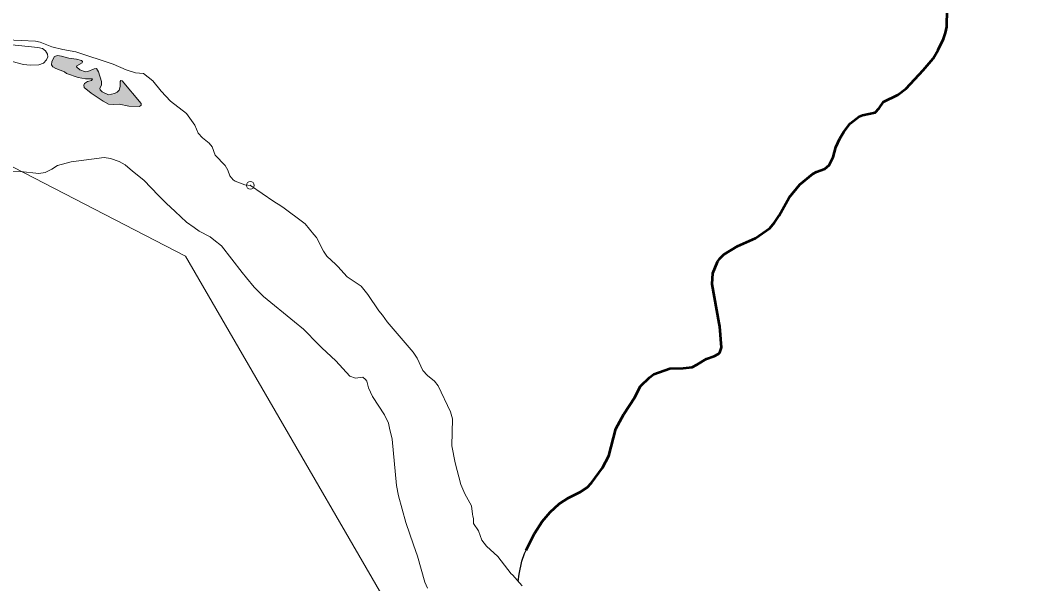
# Model space of a CAD drawing. Extents: x 553962 to 842807, y 8883888 to 9032388.
# Drawn here: x 810401 to 811711, y 9011979 to 9012702 of the extents above; entities that cross this region are included whole.
import ezdxf

# ---------------------------------------------------------------- set-up
doc = ezdxf.new("R2010")
doc.units = 0
doc.header["$LTSCALE"] = 20
doc.header["$PDMODE"] = 32
doc.header["$PDSIZE"] = 10
for name, color, linetype, lineweight in [('23', 7, 'Continuous', 13), ('24', 7, 'Continuous', 25), ('25', 7, 'Continuous', 13), ('8', 7, 'Continuous', 13)]:
    doc.layers.add(name, color=color, linetype=linetype, lineweight=lineweight)
doc.layers.add('49', color=7, linetype='Continuous')

msp = doc.modelspace()

# ---------------------------------------------------------------- hatches: boundary and pattern name
at = {"layer": '25'}
msp.add_hatch(color=256, dxfattribs=at).paths.add_polyline_path([(810522.01, 9012608.08), (810514.05, 9012606.21), (810506.01, 9012610.09), (810503.52, 9012612.63), (810502.92, 9012614.79), (810505.04, 9012618.72), (810504.94, 9012623.48), (810501.2, 9012635.87), (810498.72, 9012639.83), (810495.64, 9012639.52), (810487.5, 9012635.99), (810484.46, 9012635.92), (810477.4, 9012638.14), (810472.84, 9012642.1), (810473.34, 9012643.24), (810480.38, 9012647.2), (810480.87, 9012649.04), (810479.3, 9012650.24), (810473.15, 9012652.04), (810463.32, 9012653.09), (810453.96, 9012655.97), (810448.78, 9012656.75), (810444.82, 9012655.24), (810441.32, 9012649.03), (810441.08, 9012644.78), (810442.78, 9012642.35), (810446.31, 9012640.09), (810457.42, 9012635.59), (810460.32, 9012633.5), (810475.36, 9012628.28), (810484.39, 9012626.86), (810493.42, 9012626.92), (810492.23, 9012624.8), (810487.11, 9012623.28), (810483.39, 9012620.71), (810482.55, 9012618.77), (810482.95, 9012615.46), (810491.9, 9012608.25), (810507.29, 9012598.1), (810514.25, 9012594.39), (810521.09, 9012593.7), (810527.74, 9012594.34), (810540.24, 9012591.8), (810553.96, 9012591.41), (810556.1, 9012593.08), (810556.12, 9012595.13), (810531.72, 9012624.38), (810530.07, 9012624.55), (810528.96, 9012623.14), (810529.28, 9012617.11), (810527.94, 9012612.37), (810525.42, 9012609.66)])

# ---------------------------------------------------------------- linework, layer by layer
at = {"layer": '23'}
for points in [[(810559.2, 9012633.67), (810548.64, 9012634.54), (810536.98, 9012638.31), (810519.99, 9012645.47), (810472.38, 9012661.21), (810455.66, 9012664.28), (810441.26, 9012668), (810426.39, 9012673.86), (810420.33, 9012675.24), (810383.77, 9012677)], [(810386.29, 9012670.65), (810423.22, 9012666.86), (810429.21, 9012665.55), (810433.24, 9012662.9), (810435.68, 9012658.52), (810436.04, 9012654.8), (810434.6, 9012651.34), (810430.55, 9012646.66), (810424.54, 9012644.72), (810413.74, 9012644.45), (810405.18, 9012645.2), (810390.36, 9012649.06)], [(810624.91, 9012567.3), (810614.38, 9012582.03), (810593.85, 9012598.28), (810581.65, 9012610.77), (810571.11, 9012623.98), (810559.2, 9012633.67)], [(810663.88, 9012515.54), (810651.08, 9012528.74), (810647.47, 9012539.36), (810643.43, 9012544.17), (810634.92, 9012551.04), (810629.23, 9012556.8), (810624.91, 9012567.3)], [(810696.34, 9012489.92), (810689.1, 9012490.7), (810676.97, 9012495.2), (810674.34, 9012496.89), (810670.14, 9012502.25), (810667.47, 9012509.59), (810663.88, 9012515.54)], [(810735.53, 9012463.52), (810726.57, 9012469.11), (810696.34, 9012489.92)], [(810763.45, 9012442.94), (810739.92, 9012460.79), (810735.53, 9012463.52)], [(810778.02, 9012426.85), (810766.79, 9012440.4), (810763.45, 9012442.94)], [(810805.91, 9012388.49), (810794.66, 9012399.04), (810790.08, 9012405.66), (810781.27, 9012422.92), (810778.02, 9012426.85)], [(810866.05, 9012323.19), (810861.49, 9012328.92), (810847.16, 9012349.92), (810838.53, 9012360.37), (810820.73, 9012372.36), (810808.66, 9012385.91), (810805.91, 9012388.49)], [(810982.13, 9012065.4), (810981.54, 9012067.59), (810980.28, 9012078.62), (810971.74, 9012093.8), (810966.64, 9012105.8), (810959.18, 9012133.57), (810955.07, 9012155.69), (810955.85, 9012190.4), (810953.12, 9012199.04), (810937.66, 9012232.48), (810932.6, 9012238.68), (810923.84, 9012245.97), (810917.77, 9012252.44), (810910.55, 9012268.16), (810905.42, 9012276), (810872.04, 9012314.8), (810866.05, 9012323.19)], [(811045.29, 9011975.94), (811032.8, 9011989.7), (811031.06, 9011991.01), (811014.14, 9012013.29), (810999.68, 9012026.66), (810993.66, 9012034.57), (810989.48, 9012046.56), (810982.72, 9012055.83), (810982.93, 9012062.4), (810982.13, 9012065.4)]]:
    msp.add_lwpolyline(points, dxfattribs=at)
at = {"layer": '24', "lineweight": 53}
for points in [[(811509.36, 9012597.09), (811509.44, 9012597.22), (811527.65, 9012606.34), (811538.4, 9012614.47), (811560.44, 9012637.74), (811573.18, 9012652.92), (811579.75, 9012664.11), (811586.36, 9012678.1), (811589.07, 9012685.9), (811590.51, 9012693.39), (811591.26, 9012716.28), (811586.58, 9012726.18), (811586.6, 9012726.55)], [(811298.52, 9012313.2), (811289.56, 9012363.01), (811290.24, 9012377.32), (811296.25, 9012391.96), (811299.15, 9012396.14), (811304.19, 9012401.22), (811321.81, 9012411.76), (811345.15, 9012422.08), (811363.23, 9012435.13), (811369.36, 9012442.28), (811375.53, 9012451.16), (811388.42, 9012474.37), (811401.79, 9012491.17), (811418.45, 9012504.56), (811423.47, 9012507.28), (811434.14, 9012511.14), (811439.66, 9012515.98), (811444.61, 9012525.96), (811448.23, 9012538.96), (811453.42, 9012550.33), (811458.26, 9012558.63), (811466.77, 9012569.27), (811478.05, 9012578.58), (811482.43, 9012580.14), (811498.86, 9012583.41), (811503.98, 9012589.26), (811509.36, 9012597.09)], [(811050.58, 9012021.5), (811061.35, 9012043.03), (811070.84, 9012058.19), (811081.33, 9012070.48), (811092.84, 9012080.88), (811104.89, 9012088.73), (811120.07, 9012096.51), (811128.72, 9012101.85), (811134.43, 9012107.84), (811148.4, 9012127.23), (811156.55, 9012142.47), (811165.72, 9012177.49), (811176.08, 9012196.06), (811189.53, 9012217.02), (811197.27, 9012232.32), (811208.7, 9012243.41), (811214.46, 9012247.34), (811235.13, 9012255.02), (811252.01, 9012255.13), (811263.46, 9012256.62), (811270.26, 9012259.78), (811281.88, 9012267.32), (811291.86, 9012270.72), (811297.41, 9012273.61), (811298.99, 9012275.24), (811301.23, 9012281.75), (811299.32, 9012308.74), (811298.52, 9012313.2)]]:
    msp.add_lwpolyline(points, dxfattribs=at)
at = {"layer": '24'}
for points in [[(811509.36, 9012597.09), (811509.44, 9012597.22), (811527.65, 9012606.34), (811538.4, 9012614.47), (811560.44, 9012637.74), (811573.18, 9012652.92), (811579.75, 9012664.11), (811586.36, 9012678.1), (811589.07, 9012685.9), (811590.51, 9012693.39), (811591.26, 9012716.28), (811586.58, 9012726.18), (811586.6, 9012726.55)], [(811298.52, 9012313.2), (811289.56, 9012363.01), (811290.24, 9012377.32), (811296.25, 9012391.96), (811299.15, 9012396.14), (811304.19, 9012401.22), (811321.81, 9012411.76), (811345.15, 9012422.08), (811363.23, 9012435.13), (811369.36, 9012442.28), (811375.53, 9012451.16), (811388.42, 9012474.37), (811401.79, 9012491.17), (811418.45, 9012504.56), (811423.47, 9012507.28), (811434.14, 9012511.14), (811439.66, 9012515.98), (811444.61, 9012525.96), (811448.23, 9012538.96), (811453.42, 9012550.33), (811458.26, 9012558.63), (811466.77, 9012569.27), (811478.05, 9012578.58), (811482.43, 9012580.14), (811498.86, 9012583.41), (811503.98, 9012589.26), (811509.36, 9012597.09)], [(811040.39, 9011981.33), (811041.64, 9011990.72), (811045.08, 9012007.46), (811048.37, 9012017.08), (811061.35, 9012043.03), (811070.84, 9012058.19), (811081.33, 9012070.48), (811092.84, 9012080.88), (811104.89, 9012088.73), (811120.07, 9012096.51), (811128.72, 9012101.85), (811134.43, 9012107.84), (811148.4, 9012127.23), (811156.55, 9012142.47), (811165.72, 9012177.49), (811176.08, 9012196.06), (811189.53, 9012217.02), (811197.27, 9012232.32), (811208.7, 9012243.41), (811214.46, 9012247.34), (811235.13, 9012255.02), (811252.01, 9012255.13), (811263.46, 9012256.62), (811270.26, 9012259.78), (811281.88, 9012267.32), (811291.86, 9012270.72), (811297.41, 9012273.61), (811298.99, 9012275.24), (811301.23, 9012281.75), (811299.32, 9012308.74), (811298.52, 9012313.2)]]:
    msp.add_lwpolyline(points, dxfattribs=at)
at = {"layer": '25'}
for points in [[(810383.77, 9012677), (810420.33, 9012675.24), (810426.39, 9012673.86), (810441.26, 9012668), (810455.66, 9012664.28), (810472.38, 9012661.21), (810519.99, 9012645.47), (810536.98, 9012638.31), (810548.64, 9012634.54), (810559.2, 9012633.67)], [(810390.36, 9012649.06), (810405.18, 9012645.2), (810413.74, 9012644.45), (810424.54, 9012644.72), (810430.55, 9012646.66), (810434.6, 9012651.34), (810436.04, 9012654.8), (810435.68, 9012658.52), (810433.24, 9012662.9), (810429.21, 9012665.55), (810423.22, 9012666.86), (810386.29, 9012670.65)], [(810559.2, 9012633.67), (810571.11, 9012623.98), (810581.65, 9012610.77), (810593.85, 9012598.28), (810614.38, 9012582.03), (810624.91, 9012567.3)], [(810624.91, 9012567.3), (810629.23, 9012556.8), (810634.92, 9012551.04), (810643.43, 9012544.17), (810647.47, 9012539.36), (810651.08, 9012528.74), (810663.88, 9012515.54)], [(810544.91, 9012508.39), (810535.46, 9012516.15), (810527.97, 9012520.59), (810516.68, 9012524.57), (810508.45, 9012525.7), (810466.2, 9012520.23), (810448.71, 9012515.44), (810441.19, 9012510.58), (810432.81, 9012506.42), (810424.68, 9012505.21), (810401.05, 9012507.9), (810360.02, 9012509.18), (810322.28, 9012514.23), (810302.66, 9012520.66)], [(810663.88, 9012515.54), (810667.47, 9012509.59), (810670.14, 9012502.25), (810674.34, 9012496.89), (810676.97, 9012495.2), (810689.1, 9012490.7), (810696.34, 9012489.92)], [(810578.48, 9012477.01), (810559.37, 9012496.51), (810544.91, 9012508.39)], [(810696.34, 9012489.92), (810726.57, 9012469.11), (810735.53, 9012463.52)], [(810599.61, 9012456.41), (810588.31, 9012466.98), (810578.48, 9012477.01)], [(810735.53, 9012463.52), (810739.92, 9012460.79), (810763.45, 9012442.94)], [(810624.03, 9012435.66), (810614.38, 9012442.59), (810599.61, 9012456.41)], [(810763.45, 9012442.94), (810766.79, 9012440.4), (810778.02, 9012426.85)], [(810649.44, 9012420.07), (810644.78, 9012423.85), (810630.59, 9012430.95), (810624.03, 9012435.66)], [(810778.02, 9012426.85), (810781.27, 9012422.92), (810790.08, 9012405.66), (810794.66, 9012399.04), (810805.91, 9012388.49)], [(810691.2, 9012371.3), (810685.64, 9012377.87), (810659.19, 9012412.14), (810649.44, 9012420.07)], [(810805.91, 9012388.49), (810808.66, 9012385.91), (810820.73, 9012372.36), (810838.53, 9012360.37), (810847.16, 9012349.92), (810861.49, 9012328.92), (810866.05, 9012323.19)], [(810753.09, 9012314.76), (810713.29, 9012347.42), (810701.31, 9012359.32), (810691.2, 9012371.3)], [(810866.05, 9012323.19), (810872.04, 9012314.8), (810905.42, 9012276), (810910.55, 9012268.16), (810917.77, 9012252.44), (810923.84, 9012245.97), (810932.6, 9012238.68), (810937.66, 9012232.48), (810953.12, 9012199.04), (810955.85, 9012190.4), (810955.07, 9012155.69), (810959.18, 9012133.57), (810966.64, 9012105.8), (810971.74, 9012093.8), (810980.28, 9012078.62), (810981.54, 9012067.59), (810982.13, 9012065.4)], [(810788.23, 9012281.29), (810783.64, 9012285.55), (810764.75, 9012305.19), (810753.09, 9012314.76)], [(810875.03, 9012178.38), (810873.59, 9012184.42), (810868.41, 9012195.46), (810853.23, 9012218.83), (810847.84, 9012229.9), (810845.78, 9012238.35), (810844.29, 9012240.76), (810840.6, 9012243.52), (810831.12, 9012242.35), (810824.16, 9012245.06), (810806.15, 9012264.69), (810788.23, 9012281.29)], [(810886.5, 9012091.12), (810883.93, 9012104.64), (810878.49, 9012163.92), (810875.03, 9012178.38)], [(810905.79, 9012028.27), (810895.89, 9012057.28), (810886.5, 9012091.12)], [(810982.13, 9012065.4), (810982.93, 9012062.4), (810982.72, 9012055.83), (810989.48, 9012046.56), (810993.66, 9012034.57), (810999.68, 9012026.66), (811014.14, 9012013.29), (811031.06, 9011991.01), (811032.8, 9011989.7), (811045.29, 9011975.94)], [(810923.88, 9011972.72), (810920.35, 9011980.63), (810910.77, 9012013.67), (810905.79, 9012028.27)]]:
    msp.add_lwpolyline(points, dxfattribs=at)
msp.add_lwpolyline([(810522.01, 9012608.08), (810514.05, 9012606.21), (810506.01, 9012610.09), (810503.52, 9012612.63), (810502.92, 9012614.79), (810505.04, 9012618.72), (810504.94, 9012623.48), (810501.2, 9012635.87), (810498.72, 9012639.83), (810495.64, 9012639.52), (810487.5, 9012635.99), (810484.46, 9012635.92), (810477.4, 9012638.14), (810472.84, 9012642.1), (810473.34, 9012643.24), (810480.38, 9012647.2), (810480.87, 9012649.04), (810479.3, 9012650.24), (810473.15, 9012652.04), (810463.32, 9012653.09), (810453.96, 9012655.97), (810448.78, 9012656.75), (810444.82, 9012655.24), (810441.32, 9012649.03), (810441.08, 9012644.78), (810442.78, 9012642.35), (810446.31, 9012640.09), (810457.42, 9012635.59), (810460.32, 9012633.5), (810475.36, 9012628.28), (810484.39, 9012626.86), (810493.42, 9012626.92), (810492.23, 9012624.8), (810487.11, 9012623.28), (810483.39, 9012620.71), (810482.55, 9012618.77), (810482.95, 9012615.46), (810491.9, 9012608.25), (810507.29, 9012598.1), (810514.25, 9012594.39), (810521.09, 9012593.7), (810527.74, 9012594.34), (810540.24, 9012591.8), (810553.96, 9012591.41), (810556.1, 9012593.08), (810556.12, 9012595.13), (810531.72, 9012624.38), (810530.07, 9012624.55), (810528.96, 9012623.14), (810529.28, 9012617.11), (810527.94, 9012612.37), (810525.42, 9012609.66)], close=True, dxfattribs=at)
msp.add_point((810696.34, 9012489.92), dxfattribs=at)
at = {"layer": '8'}
msp.add_lwpolyline([(814717.08, 9008895.96), (813877.22, 9010664.08), (812998.32, 9010781.5), (812070.98, 9011648.05), (810977.41, 9011770.59), (810612.93, 9012398.94), (808731.99, 9013370.53), (807244.74, 9013554.35), (805949.96, 9014683.49), (805075.1, 9014560.95)], dxfattribs=at)

# ---------------------------------------------------------------- texts
at = {"layer": '49', "width": 0.9}
msp.add_text('R I O   S Ã O   F R A N C I S C O', height=500, rotation=332.036, dxfattribs=at).set_placement((805458.36, 9013807.48))

doc.saveas('drawing.dxf')
